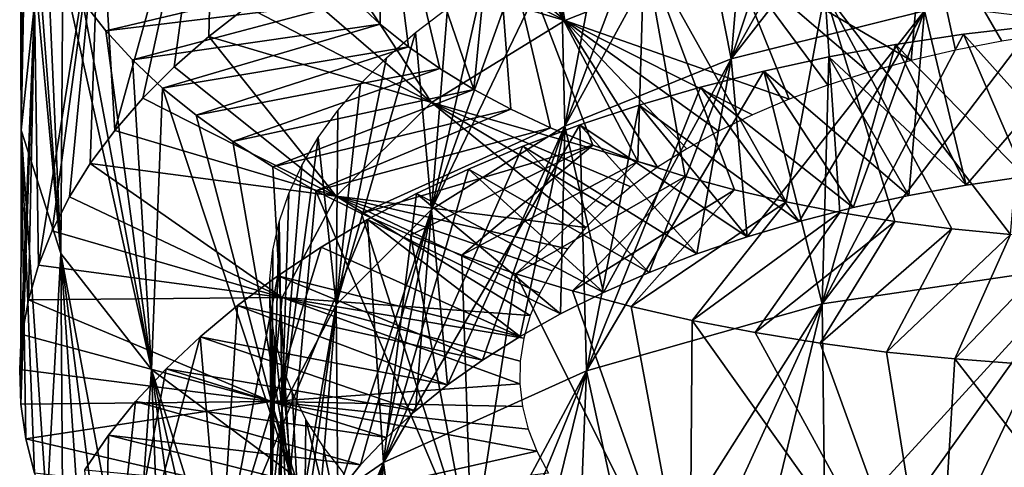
# Model space of a CAD drawing. Header units: millimetres. Extents: x -161 to 161, y -94 to 1149.
# Tile 789 of 1056: x 37.5 to 42.23, y 403.82 to 405.97. Entities that reach past the tile are written whole.
import ezdxf

# ---------------------------------------------------------------- set-up
doc = ezdxf.new("R2010")
doc.units = ezdxf.units.MM
doc.header["$LTSCALE"] = 81.481481
for name, color, linetype in [('66', 7, 'CONTINUOUS'), ('67', 7, 'CONTINUOUS'), ('68', 7, 'CONTINUOUS'), ('69', 7, 'CONTINUOUS'), ('70', 7, 'CONTINUOUS'), ('80', 7, 'CONTINUOUS'), ('81', 7, 'CONTINUOUS')]:
    doc.layers.add(name, color=color, linetype=linetype)

msp = doc.modelspace()

# ---------------------------------------------------------------- linework, layer by layer
at = {"layer": '66', "color": 7, "linetype": 'CONTINUOUS', "true_color": 0xaaaaaa}
for points in [[(42.0302, 405.8962, -20.8929), (42.613, 405.2463, -20.0484), (42.3638, 405.9355, -21.0082), (42.0302, 405.8962, -20.8929)], [(41.7031, 405.8471, -20.7641), (42.3244, 405.214, -19.9382), (42.0302, 405.8962, -20.8929), (41.7031, 405.8471, -20.7641)], [(42.3244, 405.214, -19.9382), (42.613, 405.2463, -20.0484), (42.0302, 405.8962, -20.8929), (42.3244, 405.214, -19.9382)], [(41.3833, 405.7883, -20.622), (42.0422, 405.1727, -19.8157), (41.7031, 405.8471, -20.7641), (41.3833, 405.7883, -20.622)], [(42.0422, 405.1727, -19.8157), (42.3244, 405.214, -19.9382), (41.7031, 405.8471, -20.7641), (42.0422, 405.1727, -19.8157)], [(41.0712, 405.7202, -20.4669), (41.7671, 405.1228, -19.6813), (41.3833, 405.7883, -20.622), (41.0712, 405.7202, -20.4669)], [(41.7671, 405.1228, -19.6813), (42.0422, 405.1727, -19.8157), (41.3833, 405.7883, -20.622), (41.7671, 405.1228, -19.6813)], [(40.7676, 405.6429, -20.2991), (41.4998, 405.0645, -19.5353), (41.0712, 405.7202, -20.4669), (40.7676, 405.6429, -20.2991)], [(41.4998, 405.0645, -19.5353), (41.7671, 405.1228, -19.6813), (41.0712, 405.7202, -20.4669), (41.4998, 405.0645, -19.5353)], [(40.4732, 405.5569, -20.1189), (41.2409, 404.9981, -19.3779), (40.7676, 405.6429, -20.2991), (40.4732, 405.5569, -20.1189)], [(41.2409, 404.9981, -19.3779), (41.4998, 405.0645, -19.5353), (40.7676, 405.6429, -20.2991), (41.2409, 404.9981, -19.3779)], [(40.1889, 405.4625, -19.9269), (40.9909, 404.9239, -19.2096), (40.4732, 405.5569, -20.1189), (40.1889, 405.4625, -19.9269)], [(40.9909, 404.9239, -19.2096), (41.2409, 404.9981, -19.3779), (40.4732, 405.5569, -20.1189), (40.9909, 404.9239, -19.2096)], [(39.9156, 405.3599, -19.7234), (40.7506, 404.8422, -19.0306), (40.1889, 405.4625, -19.9269), (39.9156, 405.3599, -19.7234)], [(40.7506, 404.8422, -19.0306), (40.9909, 404.9239, -19.2096), (40.1889, 405.4625, -19.9269), (40.7506, 404.8422, -19.0306)], [(39.6541, 405.2495, -19.5089), (40.5207, 404.7531, -18.8412), (39.9156, 405.3599, -19.7234), (39.6541, 405.2495, -19.5089)], [(40.5207, 404.7531, -18.8412), (40.7506, 404.8422, -19.0306), (39.9156, 405.3599, -19.7234), (40.5207, 404.7531, -18.8412)], [(39.4052, 405.1317, -19.2838), (40.3021, 404.6572, -18.6421), (39.6541, 405.2495, -19.5089), (39.4052, 405.1317, -19.2838)], [(40.3021, 404.6572, -18.6421), (40.5207, 404.7531, -18.8412), (39.6541, 405.2495, -19.5089), (40.3021, 404.6572, -18.6421)], [(39.1693, 405.0068, -19.0486), (40.0956, 404.5549, -18.4338), (39.4052, 405.1317, -19.2838), (39.1693, 405.0068, -19.0486)], [(40.0956, 404.5549, -18.4338), (40.3021, 404.6572, -18.6421), (39.4052, 405.1317, -19.2838), (40.0956, 404.5549, -18.4338)], [(38.947, 404.8753, -18.8039), (39.9018, 404.4465, -18.2169), (39.1693, 405.0068, -19.0486), (38.947, 404.8753, -18.8039)], [(39.9018, 404.4465, -18.2169), (40.0956, 404.5549, -18.4338), (39.1693, 405.0068, -19.0486), (39.9018, 404.4465, -18.2169)], [(38.7388, 404.7376, -18.5501), (39.9018, 404.4465, -18.2169), (38.947, 404.8753, -18.8039), (38.7388, 404.7376, -18.5501)], [(38.5451, 404.5941, -18.2879), (39.721, 404.3327, -17.9922), (38.7388, 404.7376, -18.5501), (38.5451, 404.5941, -18.2879)], [(39.721, 404.3327, -17.9922), (39.9018, 404.4465, -18.2169), (38.7388, 404.7376, -18.5501), (39.721, 404.3327, -17.9922)], [(38.3665, 404.4453, -18.0178), (39.5536, 404.2137, -17.7599), (38.5451, 404.5941, -18.2879), (38.3665, 404.4453, -18.0178)], [(39.5536, 404.2137, -17.7599), (39.721, 404.3327, -17.9922), (38.5451, 404.5941, -18.2879), (39.5536, 404.2137, -17.7599)], [(38.2035, 404.2916, -17.7405), (39.4001, 404.09, -17.5207), (38.3665, 404.4453, -18.0178), (38.2035, 404.2916, -17.7405)], [(39.4001, 404.09, -17.5207), (39.5536, 404.2137, -17.7599), (38.3665, 404.4453, -18.0178), (39.4001, 404.09, -17.5207)], [(38.0567, 404.1337, -17.4568), (39.2607, 403.962, -17.275), (38.2035, 404.2916, -17.7405), (38.0567, 404.1337, -17.4568)], [(39.2607, 403.962, -17.275), (39.4001, 404.09, -17.5207), (38.2035, 404.2916, -17.7405), (39.2607, 403.962, -17.275)], [(37.9267, 403.9719, -17.1672), (39.1362, 403.83, -17.0233), (38.0567, 404.1337, -17.4568), (37.9267, 403.9719, -17.1672)], [(39.1362, 403.83, -17.0233), (39.2607, 403.962, -17.275), (38.0567, 404.1337, -17.4568), (39.1362, 403.83, -17.0233)], [(37.8136, 403.8068, -16.8726), (39.0268, 403.6946, -16.7665), (37.9267, 403.9719, -17.1672), (37.8136, 403.8068, -16.8726)], [(39.0268, 403.6946, -16.7665), (39.1362, 403.83, -17.0233), (37.9267, 403.9719, -17.1672), (39.0268, 403.6946, -16.7665)]]:
    msp.add_3dface(points, dxfattribs=at)
at = {"layer": '67', "color": 7, "linetype": 'CONTINUOUS', "true_color": 0xaaaaaa}
for points in [[(42.0302, 405.8962, -20.8929), (42.3638, 405.9355, -21.0082), (41.3508, 404.6027, -21.4929), (42.0302, 405.8962, -20.8929)], [(41.3508, 404.6027, -21.4929), (42.3638, 405.9355, -21.0082), (42.5953, 404.787, -21.9618), (41.3508, 404.6027, -21.4929)], [(41.7031, 405.8471, -20.7641), (42.0302, 405.8962, -20.8929), (41.3508, 404.6027, -21.4929), (41.7031, 405.8471, -20.7641)], [(41.3833, 405.7883, -20.622), (41.7031, 405.8471, -20.7641), (41.3508, 404.6027, -21.4929), (41.3833, 405.7883, -20.622)], [(41.0712, 405.7202, -20.4669), (41.3833, 405.7883, -20.622), (41.3508, 404.6027, -21.4929), (41.0712, 405.7202, -20.4669)], [(40.7676, 405.6429, -20.2991), (41.0712, 405.7202, -20.4669), (40.221, 404.2816, -20.842), (40.7676, 405.6429, -20.2991)], [(40.221, 404.2816, -20.842), (41.0712, 405.7202, -20.4669), (41.3508, 404.6027, -21.4929), (40.221, 404.2816, -20.842)], [(40.4732, 405.5569, -20.1189), (40.7676, 405.6429, -20.2991), (40.221, 404.2816, -20.842), (40.4732, 405.5569, -20.1189)], [(40.1889, 405.4625, -19.9269), (40.4732, 405.5569, -20.1189), (40.221, 404.2816, -20.842), (40.1889, 405.4625, -19.9269)], [(39.9156, 405.3599, -19.7234), (40.1889, 405.4625, -19.9269), (39.2468, 403.8409, -20.0295), (39.9156, 405.3599, -19.7234)], [(39.2468, 403.8409, -20.0295), (40.1889, 405.4625, -19.9269), (40.221, 404.2816, -20.842), (39.2468, 403.8409, -20.0295)], [(39.6541, 405.2495, -19.5089), (39.9156, 405.3599, -19.7234), (39.2468, 403.8409, -20.0295), (39.6541, 405.2495, -19.5089)], [(39.4052, 405.1317, -19.2838), (39.6541, 405.2495, -19.5089), (39.2468, 403.8409, -20.0295), (39.4052, 405.1317, -19.2838)], [(39.1693, 405.0068, -19.0486), (39.4052, 405.1317, -19.2838), (39.2468, 403.8409, -20.0295), (39.1693, 405.0068, -19.0486)], [(38.947, 404.8753, -18.8039), (39.1693, 405.0068, -19.0486), (38.464, 403.3011, -19.0807), (38.947, 404.8753, -18.8039)], [(38.464, 403.3011, -19.0807), (39.1693, 405.0068, -19.0486), (39.2468, 403.8409, -20.0295), (38.464, 403.3011, -19.0807)], [(38.7388, 404.7376, -18.5501), (38.947, 404.8753, -18.8039), (38.464, 403.3011, -19.0807), (38.7388, 404.7376, -18.5501)], [(41.3654, 403.4448, -22.4092), (41.3508, 404.6027, -21.4929), (42.5953, 404.787, -21.9618), (41.3654, 403.4448, -22.4092)], [(41.6851, 403.5098, -22.5496), (41.3654, 403.4448, -22.4092), (42.5953, 404.787, -21.9618), (41.6851, 403.5098, -22.5496)], [(42.012, 403.5647, -22.6772), (41.6851, 403.5098, -22.5496), (42.5953, 404.787, -21.9618), (42.012, 403.5647, -22.6772)], [(42.3452, 403.6092, -22.7916), (42.012, 403.5647, -22.6772), (42.5953, 404.787, -21.9618), (42.3452, 403.6092, -22.7916)], [(38.5451, 404.5941, -18.2879), (38.7388, 404.7376, -18.5501), (38.464, 403.3011, -19.0807), (38.5451, 404.5941, -18.2879)], [(38.3665, 404.4453, -18.0178), (38.5451, 404.5941, -18.2879), (38.464, 403.3011, -19.0807), (38.3665, 404.4453, -18.0178)], [(40.4568, 403.192, -21.9139), (40.221, 404.2816, -20.842), (41.3508, 404.6027, -21.4929), (40.4568, 403.192, -21.9139)], [(40.7505, 403.2856, -22.0909), (40.4568, 403.192, -21.9139), (41.3508, 404.6027, -21.4929), (40.7505, 403.2856, -22.0909)], [(41.0537, 403.3699, -22.2561), (40.7505, 403.2856, -22.0909), (41.3508, 404.6027, -21.4929), (41.0537, 403.3699, -22.2561)], [(41.3654, 403.4448, -22.4092), (41.0537, 403.3699, -22.2561), (41.3508, 404.6027, -21.4929), (41.3654, 403.4448, -22.4092)], [(38.2035, 404.2916, -17.7405), (38.3665, 404.4453, -18.0178), (37.9005, 402.6873, -18.0271), (38.2035, 404.2916, -17.7405)], [(37.9005, 402.6873, -18.0271), (38.3665, 404.4453, -18.0178), (38.464, 403.3011, -19.0807), (37.9005, 402.6873, -18.0271)], [(38.0567, 404.1337, -17.4568), (38.2035, 404.2916, -17.7405), (37.9005, 402.6873, -18.0271), (38.0567, 404.1337, -17.4568)], [(39.3918, 402.7319, -21.0942), (39.2468, 403.8409, -20.0295), (40.221, 404.2816, -20.842), (39.3918, 402.7319, -21.0942)], [(39.64, 402.8591, -21.3149), (39.3918, 402.7319, -21.0942), (40.221, 404.2816, -20.842), (39.64, 402.8591, -21.3149)], [(39.9007, 402.9784, -21.5254), (39.64, 402.8591, -21.3149), (40.221, 404.2816, -20.842), (39.9007, 402.9784, -21.5254)], [(40.1732, 403.0895, -21.7252), (39.9007, 402.9784, -21.5254), (40.221, 404.2816, -20.842), (40.1732, 403.0895, -21.7252)], [(40.4568, 403.192, -21.9139), (40.1732, 403.0895, -21.7252), (40.221, 404.2816, -20.842), (40.4568, 403.192, -21.9139)], [(37.9267, 403.9719, -17.1672), (38.0567, 404.1337, -17.4568), (37.9005, 402.6873, -18.0271), (37.9267, 403.9719, -17.1672)], [(37.8136, 403.8068, -16.8726), (37.9267, 403.9719, -17.1672), (37.9005, 402.6873, -18.0271), (37.8136, 403.8068, -16.8726)], [(38.5353, 402.1539, -20.1192), (38.464, 403.3011, -19.0807), (39.2468, 403.8409, -20.0295), (38.5353, 402.1539, -20.1192)], [(38.728, 402.3079, -20.3757), (38.5353, 402.1539, -20.1192), (39.2468, 403.8409, -20.0295), (38.728, 402.3079, -20.3757)], [(38.9353, 402.4559, -20.6241), (38.728, 402.3079, -20.3757), (39.2468, 403.8409, -20.0295), (38.9353, 402.4559, -20.6241)], [(39.1567, 402.5974, -20.8637), (38.9353, 402.4559, -20.6241), (39.2468, 403.8409, -20.0295), (39.1567, 402.5974, -20.8637)], [(39.3918, 402.7319, -21.0942), (39.1567, 402.5974, -20.8637), (39.2468, 403.8409, -20.0295), (39.3918, 402.7319, -21.0942)]]:
    msp.add_3dface(points, dxfattribs=at)
at = {"layer": '68', "color": 7, "linetype": 'CONTINUOUS', "true_color": 0xaaaaaa}
for points in [[(39.7185, 406.6488, -18.5841), (39.9835, 406.7526, -18.7985), (40.1168, 405.9619, -17.4607), (39.7185, 406.6488, -18.5841)], [(40.1168, 405.9619, -17.4607), (39.9835, 406.7526, -18.7985), (40.9148, 406.2794, -18.1668), (40.1168, 405.9619, -17.4607)], [(39.4659, 406.5376, -18.3586), (39.7185, 406.6488, -18.5841), (40.1168, 405.9619, -17.4607), (39.4659, 406.5376, -18.3586)], [(41.8424, 406.5049, -18.7368), (42.8659, 406.6249, -19.1533), (42.4413, 405.8991, -17.8894), (41.8424, 406.5049, -18.7368)], [(39.2263, 406.4195, -18.1227), (39.4659, 406.5376, -18.3586), (40.1168, 405.9619, -17.4607), (39.2263, 406.4195, -18.1227)], [(40.9148, 406.2794, -18.1668), (41.8424, 406.5049, -18.7368), (41.7786, 405.7714, -17.4841), (40.9148, 406.2794, -18.1668)], [(41.7786, 405.7714, -17.4841), (41.8424, 406.5049, -18.7368), (41.992, 405.8209, -17.6295), (41.7786, 405.7714, -17.4841)], [(41.992, 405.8209, -17.6295), (41.8424, 406.5049, -18.7368), (42.2131, 405.8636, -17.7647), (41.992, 405.8209, -17.6295)], [(42.2131, 405.8636, -17.7647), (41.8424, 406.5049, -18.7368), (42.4413, 405.8991, -17.8894), (42.2131, 405.8636, -17.7647)], [(39.0002, 406.2948, -17.8769), (39.2263, 406.4195, -18.1227), (40.1168, 405.9619, -17.4607), (39.0002, 406.2948, -17.8769)], [(38.7882, 406.164, -17.6219), (39.0002, 406.2948, -17.8769), (39.4773, 405.5686, -16.6402), (38.7882, 406.164, -17.6219)], [(39.4773, 405.5686, -16.6402), (39.0002, 406.2948, -17.8769), (40.1168, 405.9619, -17.4607), (39.4773, 405.5686, -16.6402)], [(40.1168, 405.9619, -17.4607), (40.9148, 406.2794, -18.1668), (41.1928, 405.5844, -16.9914), (40.1168, 405.9619, -17.4607)], [(41.1928, 405.5844, -16.9914), (40.9148, 406.2794, -18.1668), (41.3783, 405.6528, -17.1647), (41.1928, 405.5844, -16.9914)], [(41.3783, 405.6528, -17.1647), (40.9148, 406.2794, -18.1668), (41.5737, 405.7152, -17.3291), (41.3783, 405.6528, -17.1647)], [(41.5737, 405.7152, -17.3291), (40.9148, 406.2794, -18.1668), (41.7786, 405.7714, -17.4841), (41.5737, 405.7152, -17.3291)], [(38.5907, 406.0277, -17.3582), (38.7882, 406.164, -17.6219), (39.4773, 405.5686, -16.6402), (38.5907, 406.0277, -17.3582)], [(38.4082, 405.8861, -17.0866), (38.5907, 406.0277, -17.3582), (39.4773, 405.5686, -16.6402), (38.4082, 405.8861, -17.0866)], [(39.4773, 405.5686, -16.6402), (40.1168, 405.9619, -17.4607), (40.5615, 405.258, -16.2183), (39.4773, 405.5686, -16.6402)], [(40.5615, 405.258, -16.2183), (40.1168, 405.9619, -17.4607), (40.7018, 405.3467, -16.4225), (40.5615, 405.258, -16.2183)], [(40.7018, 405.3467, -16.4225), (40.1168, 405.9619, -17.4607), (40.8541, 405.431, -16.6197), (40.7018, 405.3467, -16.4225)], [(40.8541, 405.431, -16.6197), (40.1168, 405.9619, -17.4607), (41.0179, 405.5103, -16.8096), (40.8541, 405.431, -16.6197)], [(41.0179, 405.5103, -16.8096), (40.1168, 405.9619, -17.4607), (41.1928, 405.5844, -16.9914), (41.0179, 405.5103, -16.8096)], [(38.2414, 405.7398, -16.8076), (38.4082, 405.8861, -17.0866), (39.0191, 405.1188, -15.7319), (38.2414, 405.7398, -16.8076)], [(39.0191, 405.1188, -15.7319), (38.4082, 405.8861, -17.0866), (39.4773, 405.5686, -16.6402), (39.0191, 405.1188, -15.7319)], [(38.0906, 405.5891, -16.5218), (38.2414, 405.7398, -16.8076), (39.0191, 405.1188, -15.7319), (38.0906, 405.5891, -16.5218)], [(37.9565, 405.4347, -16.2299), (38.0906, 405.5891, -16.5218), (39.0191, 405.1188, -15.7319), (37.9565, 405.4347, -16.2299)], [(39.0191, 405.1188, -15.7319), (39.4773, 405.5686, -16.6402), (40.2173, 404.9689, -15.5702), (39.0191, 405.1188, -15.7319)], [(40.2173, 404.9689, -15.5702), (39.4773, 405.5686, -16.6402), (40.3188, 405.0687, -15.7916), (40.2173, 404.9689, -15.5702)], [(40.3188, 405.0687, -15.7916), (39.4773, 405.5686, -16.6402), (40.4337, 405.1651, -16.0078), (40.3188, 405.0687, -15.7916)], [(40.4337, 405.1651, -16.0078), (39.4773, 405.5686, -16.6402), (40.5615, 405.258, -16.2183), (40.4337, 405.1651, -16.0078)], [(37.8392, 405.2769, -15.9325), (37.9565, 405.4347, -16.2299), (39.0191, 405.1188, -15.7319), (37.8392, 405.2769, -15.9325)], [(37.739, 405.1162, -15.6305), (37.8392, 405.2769, -15.9325), (38.7593, 404.6333, -14.765), (37.739, 405.1162, -15.6305)], [(38.7593, 404.6333, -14.765), (37.8392, 405.2769, -15.9325), (39.0191, 405.1188, -15.7319), (38.7593, 404.6333, -14.765)], [(37.656, 404.9532, -15.3245), (37.739, 405.1162, -15.6305), (38.7593, 404.6333, -14.765), (37.656, 404.9532, -15.3245)], [(38.7593, 404.6333, -14.765), (39.0191, 405.1188, -15.7319), (39.9506, 404.5467, -14.6462), (38.7593, 404.6333, -14.765)], [(39.9506, 404.5467, -14.6462), (39.0191, 405.1188, -15.7319), (39.996, 404.6548, -14.8816), (39.9506, 404.5467, -14.6462)], [(39.996, 404.6548, -14.8816), (39.0191, 405.1188, -15.7319), (40.0558, 404.7615, -15.1146), (39.996, 404.6548, -14.8816)], [(40.0558, 404.7615, -15.1146), (39.0191, 405.1188, -15.7319), (40.1296, 404.8664, -15.3444), (40.0558, 404.7615, -15.1146)], [(40.1296, 404.8664, -15.3444), (39.0191, 405.1188, -15.7319), (40.2173, 404.9689, -15.5702), (40.1296, 404.8664, -15.3444)], [(37.5905, 404.7884, -15.0152), (37.656, 404.9532, -15.3245), (38.7593, 404.6333, -14.765), (37.5905, 404.7884, -15.0152)], [(37.5426, 404.6223, -14.7034), (37.5905, 404.7884, -15.0152), (38.7593, 404.6333, -14.765), (37.5426, 404.6223, -14.7034)], [(37.5125, 404.4554, -14.3898), (37.5426, 404.6223, -14.7034), (38.7066, 404.1346, -13.7715), (37.5125, 404.4554, -14.3898)], [(38.7066, 404.1346, -13.7715), (37.5426, 404.6223, -14.7034), (38.7593, 404.6333, -14.765), (38.7066, 404.1346, -13.7715)], [(38.7066, 404.1346, -13.7715), (38.7593, 404.6333, -14.765), (39.901, 404.2192, -13.9331), (38.7066, 404.1346, -13.7715)], [(39.901, 404.2192, -13.9331), (38.7593, 404.6333, -14.765), (39.9029, 404.3284, -14.1714), (39.901, 404.2192, -13.9331)], [(39.9029, 404.3284, -14.1714), (38.7593, 404.6333, -14.765), (39.9195, 404.4377, -14.4093), (39.9029, 404.3284, -14.1714)], [(39.9195, 404.4377, -14.4093), (38.7593, 404.6333, -14.765), (39.9506, 404.5467, -14.6462), (39.9195, 404.4377, -14.4093)], [(37.5003, 404.2882, -14.0751), (37.5125, 404.4554, -14.3898), (38.7066, 404.1346, -13.7715), (37.5003, 404.2882, -14.0751)], [(37.5062, 404.1213, -13.7603), (37.5003, 404.2882, -14.0751), (38.7066, 404.1346, -13.7715), (37.5062, 404.1213, -13.7603)], [(39.9137, 404.1103, -13.6948), (38.7066, 404.1346, -13.7715), (39.901, 404.2192, -13.9331), (39.9137, 404.1103, -13.6948)], [(37.5301, 403.9551, -13.4459), (37.5062, 404.1213, -13.7603), (38.7066, 404.1346, -13.7715), (37.5301, 403.9551, -13.4459)], [(38.8638, 403.645, -12.7841), (37.5301, 403.9551, -13.4459), (38.7066, 404.1346, -13.7715), (38.8638, 403.645, -12.7841)], [(38.8638, 403.645, -12.7841), (38.7066, 404.1346, -13.7715), (39.9826, 403.8952, -13.2202), (38.8638, 403.645, -12.7841)], [(39.9826, 403.8952, -13.2202), (38.7066, 404.1346, -13.7715), (39.9409, 404.0022, -13.457), (39.9826, 403.8952, -13.2202)], [(39.9409, 404.0022, -13.457), (38.7066, 404.1346, -13.7715), (39.9137, 404.1103, -13.6948), (39.9409, 404.0022, -13.457)], [(37.5718, 403.7902, -13.1328), (37.5301, 403.9551, -13.4459), (38.8638, 403.645, -12.7841), (37.5718, 403.7902, -13.1328)], [(40.0386, 403.79, -12.9854), (38.8638, 403.645, -12.7841), (39.9826, 403.8952, -13.2202), (40.0386, 403.79, -12.9854)]]:
    msp.add_3dface(points, dxfattribs=at)
at = {"layer": '69', "color": 7, "linetype": 'CONTINUOUS', "true_color": 0xaaaaaa}
for points in [[(37.9132, 405.9131, -10.1081), (39.0042, 406.1723, -10.5544), (37.8021, 406.0559, -10.4151), (37.9132, 405.9131, -10.1081)], [(39.1097, 406.0565, -10.2874), (39.0042, 406.1723, -10.5544), (37.9132, 405.9131, -10.1081), (39.1097, 406.0565, -10.2874)], [(38.0413, 405.7739, -9.8062), (39.1097, 406.0565, -10.2874), (37.9132, 405.9131, -10.1081), (38.0413, 405.7739, -9.8062)], [(39.2304, 405.9443, -10.0253), (39.1097, 406.0565, -10.2874), (38.0413, 405.7739, -9.8062), (39.2304, 405.9443, -10.0253)], [(38.186, 405.6386, -9.5102), (39.2304, 405.9443, -10.0253), (38.0413, 405.7739, -9.8062), (38.186, 405.6386, -9.5102)], [(39.366, 405.8359, -9.7687), (39.2304, 405.9443, -10.0253), (38.186, 405.6386, -9.5102), (39.366, 405.8359, -9.7687)], [(38.3468, 405.5078, -9.2206), (39.366, 405.8359, -9.7687), (38.186, 405.6386, -9.5102), (38.3468, 405.5078, -9.2206)], [(39.5161, 405.7315, -9.5182), (39.366, 405.8359, -9.7687), (38.3468, 405.5078, -9.2206), (39.5161, 405.7315, -9.5182)], [(38.5233, 405.3818, -8.9382), (39.5161, 405.7315, -9.5182), (38.3468, 405.5078, -9.2206), (38.5233, 405.3818, -8.9382)], [(39.6803, 405.6318, -9.2744), (39.5161, 405.7315, -9.5182), (38.5233, 405.3818, -8.9382), (39.6803, 405.6318, -9.2744)], [(38.7149, 405.2609, -8.6636), (39.6803, 405.6318, -9.2744), (38.5233, 405.3818, -8.9382), (38.7149, 405.2609, -8.6636)], [(39.8579, 405.537, -9.038), (39.6803, 405.6318, -9.2744), (38.7149, 405.2609, -8.6636), (39.8579, 405.537, -9.038)], [(38.9211, 405.1456, -8.3974), (39.8579, 405.537, -9.038), (38.7149, 405.2609, -8.6636), (38.9211, 405.1456, -8.3974)], [(40.0485, 405.4475, -8.8098), (39.8579, 405.537, -9.038), (38.9211, 405.1456, -8.3974), (40.0485, 405.4475, -8.8098)], [(39.1413, 405.0362, -8.1403), (40.0485, 405.4475, -8.8098), (38.9211, 405.1456, -8.3974), (39.1413, 405.0362, -8.1403)], [(40.2517, 405.3637, -8.5903), (40.0485, 405.4475, -8.8098), (39.1413, 405.0362, -8.1403), (40.2517, 405.3637, -8.5903)], [(39.3752, 404.9332, -7.8929), (40.2517, 405.3637, -8.5903), (39.1413, 405.0362, -8.1403), (39.3752, 404.9332, -7.8929)], [(39.622, 404.8368, -7.6558), (40.2517, 405.3637, -8.5903), (39.3752, 404.9332, -7.8929), (39.622, 404.8368, -7.6558)], [(40.4669, 405.286, -8.3801), (40.2517, 405.3637, -8.5903), (39.622, 404.8368, -7.6558), (40.4669, 405.286, -8.3801)], [(39.8814, 404.7474, -7.4296), (40.4669, 405.286, -8.3801), (39.622, 404.8368, -7.6558), (39.8814, 404.7474, -7.4296)], [(40.6937, 405.2147, -8.1798), (40.4669, 405.286, -8.3801), (39.8814, 404.7474, -7.4296), (40.6937, 405.2147, -8.1798)], [(40.1526, 404.6653, -7.2147), (40.6937, 405.2147, -8.1798), (39.8814, 404.7474, -7.4296), (40.1526, 404.6653, -7.2147)], [(40.9313, 405.15, -7.9899), (40.6937, 405.2147, -8.1798), (40.1526, 404.6653, -7.2147), (40.9313, 405.15, -7.9899)], [(40.435, 404.5906, -7.0114), (40.9313, 405.15, -7.9899), (40.1526, 404.6653, -7.2147), (40.435, 404.5906, -7.0114)], [(41.1788, 405.0923, -7.8108), (40.9313, 405.15, -7.9899), (40.435, 404.5906, -7.0114), (41.1788, 405.0923, -7.8108)], [(40.7279, 404.5236, -6.8202), (41.1788, 405.0923, -7.8108), (40.435, 404.5906, -7.0114), (40.7279, 404.5236, -6.8202)], [(41.4357, 405.0417, -7.643), (41.1788, 405.0923, -7.8108), (40.7279, 404.5236, -6.8202), (41.4357, 405.0417, -7.643)], [(41.0304, 404.4646, -6.6416), (41.4357, 405.0417, -7.643), (40.7279, 404.5236, -6.8202), (41.0304, 404.4646, -6.6416)], [(41.7011, 404.9984, -7.4868), (41.4357, 405.0417, -7.643), (41.0304, 404.4646, -6.6416), (41.7011, 404.9984, -7.4868)], [(41.3417, 404.4139, -6.4762), (41.7011, 404.9984, -7.4868), (41.0304, 404.4646, -6.6416), (41.3417, 404.4139, -6.4762)], [(41.9744, 404.9628, -7.3428), (41.7011, 404.9984, -7.4868), (41.3417, 404.4139, -6.4762), (41.9744, 404.9628, -7.3428)], [(41.661, 404.3717, -6.3242), (41.9744, 404.9628, -7.3428), (41.3417, 404.4139, -6.4762), (41.661, 404.3717, -6.3242)], [(42.2548, 404.935, -7.2112), (41.9744, 404.9628, -7.3428), (41.661, 404.3717, -6.3242), (42.2548, 404.935, -7.2112)], [(41.9875, 404.3382, -6.1863), (42.2548, 404.935, -7.2112), (41.661, 404.3717, -6.3242), (41.9875, 404.3382, -6.1863)], [(42.5416, 404.9153, -7.0926), (42.2548, 404.935, -7.2112), (41.9875, 404.3382, -6.1863), (42.5416, 404.9153, -7.0926)], [(42.3204, 404.3135, -6.0627), (42.5416, 404.9153, -7.0926), (41.9875, 404.3382, -6.1863), (42.3204, 404.3135, -6.0627)]]:
    msp.add_3dface(points, dxfattribs=at)
at = {"layer": '70', "color": 7, "linetype": 'CONTINUOUS', "true_color": 0xaaaaaa}
for points in [[(37.5125, 407.1152, -12.6409), (37.5426, 407.2694, -12.961), (37.508, 405.4368, -12.8298), (37.5125, 407.1152, -12.6409)], [(37.508, 405.4368, -12.8298), (37.5426, 407.2694, -12.961), (37.5716, 406.0408, -14.0233), (37.508, 405.4368, -12.8298)], [(37.9565, 405.4347, -16.2299), (37.8851, 406.6295, -15.1845), (38.4381, 407.1764, -16.274), (37.9565, 405.4347, -16.2299)], [(38.0906, 405.5891, -16.5218), (37.9565, 405.4347, -16.2299), (38.4381, 407.1764, -16.274), (38.0906, 405.5891, -16.5218)], [(38.2414, 405.7398, -16.8076), (38.0906, 405.5891, -16.5218), (38.4381, 407.1764, -16.274), (38.2414, 405.7398, -16.8076)], [(38.4082, 405.8861, -17.0866), (38.2414, 405.7398, -16.8076), (38.4381, 407.1764, -16.274), (38.4082, 405.8861, -17.0866)], [(38.5907, 406.0277, -17.3582), (38.4082, 405.8861, -17.0866), (38.4381, 407.1764, -16.274), (38.5907, 406.0277, -17.3582)], [(37.5003, 406.9607, -12.3199), (37.5125, 407.1152, -12.6409), (37.508, 405.4368, -12.8298), (37.5003, 406.9607, -12.3199)], [(37.5062, 406.8065, -11.9986), (37.5003, 406.9607, -12.3199), (37.508, 405.4368, -12.8298), (37.5062, 406.8065, -11.9986)], [(37.5301, 406.653, -11.6778), (37.5062, 406.8065, -11.9986), (37.508, 405.4368, -12.8298), (37.5301, 406.653, -11.6778)], [(37.6977, 404.8437, -11.6437), (37.5301, 406.653, -11.6778), (37.508, 405.4368, -12.8298), (37.6977, 404.8437, -11.6437)], [(37.5718, 406.5008, -11.3584), (37.5301, 406.653, -11.6778), (37.6977, 404.8437, -11.6437), (37.5718, 406.5008, -11.3584)], [(37.5905, 404.7884, -15.0152), (37.5716, 406.0408, -14.0233), (37.8851, 406.6295, -15.1845), (37.5905, 404.7884, -15.0152)], [(37.656, 404.9532, -15.3245), (37.5905, 404.7884, -15.0152), (37.8851, 406.6295, -15.1845), (37.656, 404.9532, -15.3245)], [(37.739, 405.1162, -15.6305), (37.656, 404.9532, -15.3245), (37.8851, 406.6295, -15.1845), (37.739, 405.1162, -15.6305)], [(37.8392, 405.2769, -15.9325), (37.739, 405.1162, -15.6305), (37.8851, 406.6295, -15.1845), (37.8392, 405.2769, -15.9325)], [(37.9565, 405.4347, -16.2299), (37.8392, 405.2769, -15.9325), (37.8851, 406.6295, -15.1845), (37.9565, 405.4347, -16.2299)], [(37.6312, 406.3502, -11.0409), (37.5718, 406.5008, -11.3584), (37.6977, 404.8437, -11.6437), (37.6312, 406.3502, -11.0409)], [(37.708, 406.2018, -10.7263), (37.6312, 406.3502, -11.0409), (37.6977, 404.8437, -11.6437), (37.708, 406.2018, -10.7263)], [(38.1326, 404.2874, -10.5051), (37.708, 406.2018, -10.7263), (37.6977, 404.8437, -11.6437), (38.1326, 404.2874, -10.5051)], [(37.8021, 406.0559, -10.4151), (37.708, 406.2018, -10.7263), (38.1326, 404.2874, -10.5051), (37.8021, 406.0559, -10.4151)], [(37.5125, 404.4554, -14.3898), (37.5003, 404.2882, -14.0751), (37.5716, 406.0408, -14.0233), (37.5125, 404.4554, -14.3898)], [(37.5003, 404.2882, -14.0751), (37.5062, 404.1213, -13.7603), (37.5716, 406.0408, -14.0233), (37.5003, 404.2882, -14.0751)], [(37.5062, 404.1213, -13.7603), (37.508, 405.4368, -12.8298), (37.5716, 406.0408, -14.0233), (37.5062, 404.1213, -13.7603)], [(37.5426, 404.6223, -14.7034), (37.5125, 404.4554, -14.3898), (37.5716, 406.0408, -14.0233), (37.5426, 404.6223, -14.7034)], [(37.5905, 404.7884, -15.0152), (37.5426, 404.6223, -14.7034), (37.5716, 406.0408, -14.0233), (37.5905, 404.7884, -15.0152)], [(37.9132, 405.9131, -10.1081), (37.8021, 406.0559, -10.4151), (38.1326, 404.2874, -10.5051), (37.9132, 405.9131, -10.1081)], [(38.0413, 405.7739, -9.8062), (37.9132, 405.9131, -10.1081), (38.1326, 404.2874, -10.5051), (38.0413, 405.7739, -9.8062)], [(38.186, 405.6386, -9.5102), (38.0413, 405.7739, -9.8062), (38.1326, 404.2874, -10.5051), (38.186, 405.6386, -9.5102)], [(38.7984, 403.7926, -9.4525), (38.186, 405.6386, -9.5102), (38.1326, 404.2874, -10.5051), (38.7984, 403.7926, -9.4525)], [(38.3468, 405.5078, -9.2206), (38.186, 405.6386, -9.5102), (38.7984, 403.7926, -9.4525), (38.3468, 405.5078, -9.2206)], [(38.5233, 405.3818, -8.9382), (38.3468, 405.5078, -9.2206), (38.7984, 403.7926, -9.4525), (38.5233, 405.3818, -8.9382)], [(37.5062, 404.1213, -13.7603), (37.5301, 403.9551, -13.4459), (37.508, 405.4368, -12.8298), (37.5062, 404.1213, -13.7603)], [(37.5301, 403.9551, -13.4459), (37.5718, 403.7902, -13.1328), (37.508, 405.4368, -12.8298), (37.5301, 403.9551, -13.4459)], [(37.5718, 403.7902, -13.1328), (37.6312, 403.6271, -12.8216), (37.508, 405.4368, -12.8298), (37.5718, 403.7902, -13.1328)], [(37.6312, 403.6271, -12.8216), (37.6977, 404.8437, -11.6437), (37.508, 405.4368, -12.8298), (37.6312, 403.6271, -12.8216)], [(38.7149, 405.2609, -8.6636), (38.5233, 405.3818, -8.9382), (38.7984, 403.7926, -9.4525), (38.7149, 405.2609, -8.6636)], [(38.9211, 405.1456, -8.3974), (38.7149, 405.2609, -8.6636), (38.7984, 403.7926, -9.4525), (38.9211, 405.1456, -8.3974)], [(39.6695, 403.3809, -8.5208), (38.9211, 405.1456, -8.3974), (38.7984, 403.7926, -9.4525), (39.6695, 403.3809, -8.5208)], [(39.1413, 405.0362, -8.1403), (38.9211, 405.1456, -8.3974), (39.6695, 403.3809, -8.5208), (39.1413, 405.0362, -8.1403)], [(39.3752, 404.9332, -7.8929), (39.1413, 405.0362, -8.1403), (39.6695, 403.3809, -8.5208), (39.3752, 404.9332, -7.8929)], [(39.622, 404.8368, -7.6558), (39.3752, 404.9332, -7.8929), (39.6695, 403.3809, -8.5208), (39.622, 404.8368, -7.6558)], [(37.6312, 403.6271, -12.8216), (37.708, 403.4662, -12.5131), (37.6977, 404.8437, -11.6437), (37.6312, 403.6271, -12.8216)], [(37.708, 403.4662, -12.5131), (37.8021, 403.308, -12.208), (37.6977, 404.8437, -11.6437), (37.708, 403.4662, -12.5131)], [(37.8021, 403.308, -12.208), (37.9132, 403.1531, -11.9071), (37.6977, 404.8437, -11.6437), (37.8021, 403.308, -12.208)], [(37.9132, 403.1531, -11.9071), (38.0413, 403.0019, -11.611), (37.6977, 404.8437, -11.6437), (37.9132, 403.1531, -11.9071)], [(38.0413, 403.0019, -11.611), (38.1326, 404.2874, -10.5051), (37.6977, 404.8437, -11.6437), (38.0413, 403.0019, -11.611)], [(39.8814, 404.7474, -7.4296), (39.622, 404.8368, -7.6558), (39.6695, 403.3809, -8.5208), (39.8814, 404.7474, -7.4296)], [(40.7158, 403.0718, -7.7418), (39.8814, 404.7474, -7.4296), (39.6695, 403.3809, -8.5208), (40.7158, 403.0718, -7.7418)], [(40.1526, 404.6653, -7.2147), (39.8814, 404.7474, -7.4296), (40.7158, 403.0718, -7.7418), (40.1526, 404.6653, -7.2147)], [(40.435, 404.5906, -7.0114), (40.1526, 404.6653, -7.2147), (40.7158, 403.0718, -7.7418), (40.435, 404.5906, -7.0114)], [(40.7279, 404.5236, -6.8202), (40.435, 404.5906, -7.0114), (40.7158, 403.0718, -7.7418), (40.7279, 404.5236, -6.8202)], [(41.8984, 402.8799, -7.14), (40.7279, 404.5236, -6.8202), (40.7158, 403.0718, -7.7418), (41.8984, 402.8799, -7.14)], [(41.0304, 404.4646, -6.6416), (40.7279, 404.5236, -6.8202), (41.8984, 402.8799, -7.14), (41.0304, 404.4646, -6.6416)], [(41.3417, 404.4139, -6.4762), (41.0304, 404.4646, -6.6416), (41.8984, 402.8799, -7.14), (41.3417, 404.4139, -6.4762)], [(41.661, 404.3717, -6.3242), (41.3417, 404.4139, -6.4762), (41.8984, 402.8799, -7.14), (41.661, 404.3717, -6.3242)], [(41.9875, 404.3382, -6.1863), (41.661, 404.3717, -6.3242), (41.8984, 402.8799, -7.14), (41.9875, 404.3382, -6.1863)], [(43.1754, 402.8168, -6.7361), (41.9875, 404.3382, -6.1863), (41.8984, 402.8799, -7.14), (43.1754, 402.8168, -6.7361)], [(42.3204, 404.3135, -6.0627), (41.9875, 404.3382, -6.1863), (43.1754, 402.8168, -6.7361), (42.3204, 404.3135, -6.0627)], [(38.0413, 403.0019, -11.611), (38.186, 402.8549, -11.3205), (38.1326, 404.2874, -10.5051), (38.0413, 403.0019, -11.611)], [(38.186, 402.8549, -11.3205), (38.3468, 402.7126, -11.0365), (38.1326, 404.2874, -10.5051), (38.186, 402.8549, -11.3205)], [(38.3468, 402.7126, -11.0365), (38.5233, 402.5754, -10.7593), (38.1326, 404.2874, -10.5051), (38.3468, 402.7126, -11.0365)], [(38.5233, 402.5754, -10.7593), (38.7149, 402.4436, -10.4898), (38.1326, 404.2874, -10.5051), (38.5233, 402.5754, -10.7593)], [(38.7149, 402.4436, -10.4898), (38.7984, 403.7926, -9.4525), (38.1326, 404.2874, -10.5051), (38.7149, 402.4436, -10.4898)]]:
    msp.add_3dface(points, dxfattribs=at)
at = {"layer": '80', "color": 7, "linetype": 'CONTINUOUS', "true_color": 0xaaaaaa}
for points in [[(41.4998, 406.821, -18.2829), (41.7671, 406.875, -18.4306), (40.9148, 405.7784, -18.52), (41.4998, 406.821, -18.2829)], [(40.9148, 405.7784, -18.52), (41.7671, 406.875, -18.4306), (41.8424, 406.0085, -19.0882), (40.9148, 405.7784, -18.52)], [(41.2409, 406.7591, -18.1237), (41.4998, 406.821, -18.2829), (40.9148, 405.7784, -18.52), (41.2409, 406.7591, -18.1237)], [(40.9909, 406.6898, -17.9534), (41.2409, 406.7591, -18.1237), (40.9148, 405.7784, -18.52), (40.9909, 406.6898, -17.9534)], [(40.7506, 406.6132, -17.772), (40.9909, 406.6898, -17.9534), (40.9148, 405.7784, -18.52), (40.7506, 406.6132, -17.772)], [(40.5207, 406.5297, -17.5802), (40.7506, 406.6132, -17.772), (40.1168, 405.4552, -17.8166), (40.5207, 406.5297, -17.5802)], [(40.1168, 405.4552, -17.8166), (40.7506, 406.6132, -17.772), (40.9148, 405.7784, -18.52), (40.1168, 405.4552, -17.8166)], [(40.3021, 406.4396, -17.3784), (40.5207, 406.5297, -17.5802), (40.1168, 405.4552, -17.8166), (40.3021, 406.4396, -17.3784)], [(40.0956, 406.3432, -17.1672), (40.3021, 406.4396, -17.3784), (40.1168, 405.4552, -17.8166), (40.0956, 406.3432, -17.1672)], [(39.9018, 406.2412, -16.9474), (40.0956, 406.3432, -17.1672), (39.4773, 405.0552, -16.9992), (39.9018, 406.2412, -16.9474)], [(39.4773, 405.0552, -16.9992), (40.0956, 406.3432, -17.1672), (40.1168, 405.4552, -17.8166), (39.4773, 405.0552, -16.9992)], [(39.721, 406.1338, -16.7194), (39.9018, 406.2412, -16.9474), (39.4773, 405.0552, -16.9992), (39.721, 406.1338, -16.7194)], [(39.5536, 406.0216, -16.4838), (39.721, 406.1338, -16.7194), (39.4773, 405.0552, -16.9992), (39.5536, 406.0216, -16.4838)], [(42.0422, 405.1727, -19.8157), (41.8424, 406.0085, -19.0882), (42.866, 406.1319, -19.5037), (42.0422, 405.1727, -19.8157)], [(42.3244, 405.214, -19.9382), (42.0422, 405.1727, -19.8157), (42.866, 406.1319, -19.5037), (42.3244, 405.214, -19.9382)], [(39.4001, 405.9048, -16.2412), (39.5536, 406.0216, -16.4838), (39.4773, 405.0552, -16.9992), (39.4001, 405.9048, -16.2412)], [(40.9909, 404.9239, -19.2096), (40.9148, 405.7784, -18.52), (41.8424, 406.0085, -19.0882), (40.9909, 404.9239, -19.2096)], [(41.2409, 404.9981, -19.3779), (40.9909, 404.9239, -19.2096), (41.8424, 406.0085, -19.0882), (41.2409, 404.9981, -19.3779)], [(41.4998, 405.0645, -19.5353), (41.2409, 404.9981, -19.3779), (41.8424, 406.0085, -19.0882), (41.4998, 405.0645, -19.5353)], [(41.7671, 405.1228, -19.6813), (41.4998, 405.0645, -19.5353), (41.8424, 406.0085, -19.0882), (41.7671, 405.1228, -19.6813)], [(42.0422, 405.1727, -19.8157), (41.7671, 405.1228, -19.6813), (41.8424, 406.0085, -19.0882), (42.0422, 405.1727, -19.8157)], [(39.2607, 405.7839, -15.9919), (39.4001, 405.9048, -16.2412), (39.0191, 404.5981, -16.0946), (39.2607, 405.7839, -15.9919)], [(39.0191, 404.5981, -16.0946), (39.4001, 405.9048, -16.2412), (39.4773, 405.0552, -16.9992), (39.0191, 404.5981, -16.0946)], [(39.1362, 405.6592, -15.7365), (39.2607, 405.7839, -15.9919), (39.0191, 404.5981, -16.0946), (39.1362, 405.6592, -15.7365)], [(40.3021, 404.6572, -18.6421), (40.1168, 405.4552, -17.8166), (40.9148, 405.7784, -18.52), (40.3021, 404.6572, -18.6421)], [(40.5207, 404.7531, -18.8412), (40.3021, 404.6572, -18.6421), (40.9148, 405.7784, -18.52), (40.5207, 404.7531, -18.8412)], [(40.7506, 404.8422, -19.0306), (40.5207, 404.7531, -18.8412), (40.9148, 405.7784, -18.52), (40.7506, 404.8422, -19.0306)], [(40.9909, 404.9239, -19.2096), (40.7506, 404.8422, -19.0306), (40.9148, 405.7784, -18.52), (40.9909, 404.9239, -19.2096)], [(39.0268, 405.5312, -15.4759), (39.1362, 405.6592, -15.7365), (39.0191, 404.5981, -16.0946), (39.0268, 405.5312, -15.4759)], [(38.9329, 405.4005, -15.2106), (39.0268, 405.5312, -15.4759), (39.0191, 404.5981, -16.0946), (38.9329, 405.4005, -15.2106)], [(39.5536, 404.2137, -17.7599), (39.4773, 405.0552, -16.9992), (40.1168, 405.4552, -17.8166), (39.5536, 404.2137, -17.7599)], [(39.721, 404.3327, -17.9922), (39.5536, 404.2137, -17.7599), (40.1168, 405.4552, -17.8166), (39.721, 404.3327, -17.9922)], [(39.9018, 404.4465, -18.2169), (39.721, 404.3327, -17.9922), (40.1168, 405.4552, -17.8166), (39.9018, 404.4465, -18.2169)], [(40.0956, 404.5549, -18.4338), (39.9018, 404.4465, -18.2169), (40.1168, 405.4552, -17.8166), (40.0956, 404.5549, -18.4338)], [(40.3021, 404.6572, -18.6421), (40.0956, 404.5549, -18.4338), (40.1168, 405.4552, -17.8166), (40.3021, 404.6572, -18.6421)], [(38.8547, 405.2675, -14.9415), (38.9329, 405.4005, -15.2106), (38.7593, 404.1048, -15.1317), (38.8547, 405.2675, -14.9415)], [(38.7593, 404.1048, -15.1317), (38.9329, 405.4005, -15.2106), (39.0191, 404.5981, -16.0946), (38.7593, 404.1048, -15.1317)], [(38.7922, 405.1328, -14.6693), (38.8547, 405.2675, -14.9415), (38.7593, 404.1048, -15.1317), (38.7922, 405.1328, -14.6693)], [(38.7457, 404.9968, -14.3947), (38.7922, 405.1328, -14.6693), (38.7593, 404.1048, -15.1317), (38.7457, 404.9968, -14.3947)], [(39.0268, 403.6946, -16.7665), (39.0191, 404.5981, -16.0946), (39.4773, 405.0552, -16.9992), (39.0268, 403.6946, -16.7665)], [(39.1362, 403.83, -17.0233), (39.0268, 403.6946, -16.7665), (39.4773, 405.0552, -16.9992), (39.1362, 403.83, -17.0233)], [(39.2607, 403.962, -17.275), (39.1362, 403.83, -17.0233), (39.4773, 405.0552, -16.9992), (39.2607, 403.962, -17.275)], [(39.4001, 404.09, -17.5207), (39.2607, 403.962, -17.275), (39.4773, 405.0552, -16.9992), (39.4001, 404.09, -17.5207)], [(39.5536, 404.2137, -17.7599), (39.4001, 404.09, -17.5207), (39.4773, 405.0552, -16.9992), (39.5536, 404.2137, -17.7599)], [(38.7153, 404.8599, -14.1183), (38.7457, 404.9968, -14.3947), (38.7066, 403.598, -14.1423), (38.7153, 404.8599, -14.1183)], [(38.7066, 403.598, -14.1423), (38.7457, 404.9968, -14.3947), (38.7593, 404.1048, -15.1317), (38.7066, 403.598, -14.1423)], [(38.7011, 404.7228, -13.8409), (38.7153, 404.8599, -14.1183), (38.7066, 403.598, -14.1423), (38.7011, 404.7228, -13.8409)], [(38.7033, 404.5858, -13.5631), (38.7011, 404.7228, -13.8409), (38.7066, 403.598, -14.1423), (38.7033, 404.5858, -13.5631)], [(38.7922, 403.2731, -15.9717), (38.7593, 404.1048, -15.1317), (39.0191, 404.5981, -16.0946), (38.7922, 403.2731, -15.9717)], [(38.8547, 403.4156, -16.2399), (38.7922, 403.2731, -15.9717), (39.0191, 404.5981, -16.0946), (38.8547, 403.4156, -16.2399)], [(38.9329, 403.5563, -16.5051), (38.8547, 403.4156, -16.2399), (39.0191, 404.5981, -16.0946), (38.9329, 403.5563, -16.5051)], [(39.0268, 403.6946, -16.7665), (38.9329, 403.5563, -16.5051), (39.0191, 404.5981, -16.0946), (39.0268, 403.6946, -16.7665)], [(38.7218, 404.4494, -13.2858), (38.7033, 404.5858, -13.5631), (38.7066, 403.598, -14.1423), (38.7218, 404.4494, -13.2858)], [(38.8638, 403.1005, -13.159), (38.7218, 404.4494, -13.2858), (38.7066, 403.598, -14.1423), (38.8638, 403.1005, -13.159)], [(38.7565, 404.3141, -13.0094), (38.7218, 404.4494, -13.2858), (38.8638, 403.1005, -13.159), (38.7565, 404.3141, -13.0094)], [(38.8072, 404.1802, -12.7346), (38.7565, 404.3141, -13.0094), (38.8638, 403.1005, -13.159), (38.8072, 404.1802, -12.7346)], [(38.8739, 404.0481, -12.4617), (38.8072, 404.1802, -12.7346), (38.8638, 403.1005, -13.159), (38.8739, 404.0481, -12.4617)], [(38.7153, 402.9846, -15.4288), (38.7011, 402.8395, -15.1554), (38.7593, 404.1048, -15.1317), (38.7153, 402.9846, -15.4288)], [(38.7011, 402.8395, -15.1554), (38.7033, 402.6945, -14.8817), (38.7593, 404.1048, -15.1317), (38.7011, 402.8395, -15.1554)], [(38.7033, 402.6945, -14.8817), (38.7066, 403.598, -14.1423), (38.7593, 404.1048, -15.1317), (38.7033, 402.6945, -14.8817)], [(38.7457, 403.1293, -15.7011), (38.7153, 402.9846, -15.4288), (38.7593, 404.1048, -15.1317), (38.7457, 403.1293, -15.7011)], [(38.7922, 403.2731, -15.9717), (38.7457, 403.1293, -15.7011), (38.7593, 404.1048, -15.1317), (38.7922, 403.2731, -15.9717)], [(39.2242, 402.6345, -12.2141), (38.8739, 404.0481, -12.4617), (38.8638, 403.1005, -13.159), (39.2242, 402.6345, -12.2141)], [(38.9564, 403.9183, -12.1916), (38.8739, 404.0481, -12.4617), (39.2242, 402.6345, -12.2141), (38.9564, 403.9183, -12.1916)], [(39.0546, 403.7914, -11.9252), (38.9564, 403.9183, -12.1916), (39.2242, 402.6345, -12.2141), (39.0546, 403.7914, -11.9252)]]:
    msp.add_3dface(points, dxfattribs=at)
at = {"layer": '81', "color": 7, "linetype": 'CONTINUOUS', "true_color": 0xaaaaaa}
for points in [[(39.1097, 406.0565, -10.2874), (39.2304, 405.9443, -10.0253), (39.2242, 406.9599, -9.4192), (39.1097, 406.0565, -10.2874)], [(39.2304, 405.9443, -10.0253), (39.366, 405.8359, -9.7687), (39.2242, 406.9599, -9.4192), (39.2304, 405.9443, -10.0253)], [(39.366, 405.8359, -9.7687), (39.5161, 405.7315, -9.5182), (39.2242, 406.9599, -9.4192), (39.366, 405.8359, -9.7687)], [(39.5161, 405.7315, -9.5182), (39.6803, 405.6318, -9.2744), (39.2242, 406.9599, -9.4192), (39.5161, 405.7315, -9.5182)], [(39.6803, 405.6318, -9.2744), (39.7758, 406.6023, -8.5201), (39.2242, 406.9599, -9.4192), (39.6803, 405.6318, -9.2744)], [(39.6803, 405.6318, -9.2744), (39.8579, 405.537, -9.038), (39.7758, 406.6023, -8.5201), (39.6803, 405.6318, -9.2744)], [(39.8579, 405.537, -9.038), (40.0485, 405.4475, -8.8098), (39.7758, 406.6023, -8.5201), (39.8579, 405.537, -9.038)], [(40.0485, 405.4475, -8.8098), (40.2517, 405.3637, -8.5903), (39.7758, 406.6023, -8.5201), (40.0485, 405.4475, -8.8098)], [(40.2517, 405.3637, -8.5903), (40.4669, 405.286, -8.3801), (39.7758, 406.6023, -8.5201), (40.2517, 405.3637, -8.5903)], [(40.4669, 405.286, -8.3801), (40.4976, 406.3102, -7.7235), (39.7758, 406.6023, -8.5201), (40.4669, 405.286, -8.3801)], [(40.4669, 405.286, -8.3801), (40.6937, 405.2147, -8.1798), (40.4976, 406.3102, -7.7235), (40.4669, 405.286, -8.3801)], [(40.6937, 405.2147, -8.1798), (40.9313, 405.15, -7.9899), (40.4976, 406.3102, -7.7235), (40.6937, 405.2147, -8.1798)], [(40.9313, 405.15, -7.9899), (41.1788, 405.0923, -7.8108), (40.4976, 406.3102, -7.7235), (40.9313, 405.15, -7.9899)], [(41.1788, 405.0923, -7.8108), (41.3645, 406.0988, -7.0563), (40.4976, 406.3102, -7.7235), (41.1788, 405.0923, -7.8108)], [(41.1788, 405.0923, -7.8108), (41.4357, 405.0417, -7.643), (41.3645, 406.0988, -7.0563), (41.1788, 405.0923, -7.8108)], [(41.4357, 405.0417, -7.643), (41.7011, 404.9984, -7.4868), (41.3645, 406.0988, -7.0563), (41.4357, 405.0417, -7.643)], [(41.7011, 404.9984, -7.4868), (41.9744, 404.9628, -7.3428), (41.3645, 406.0988, -7.0563), (41.7011, 404.9984, -7.4868)], [(41.9744, 404.9628, -7.3428), (42.2548, 404.935, -7.2112), (41.3645, 406.0988, -7.0563), (41.9744, 404.9628, -7.3428)], [(42.2548, 404.935, -7.2112), (42.3444, 405.9794, -6.5393), (41.3645, 406.0988, -7.0563), (42.2548, 404.935, -7.2112)]]:
    msp.add_3dface(points, dxfattribs=at)

doc.saveas('drawing.dxf')
